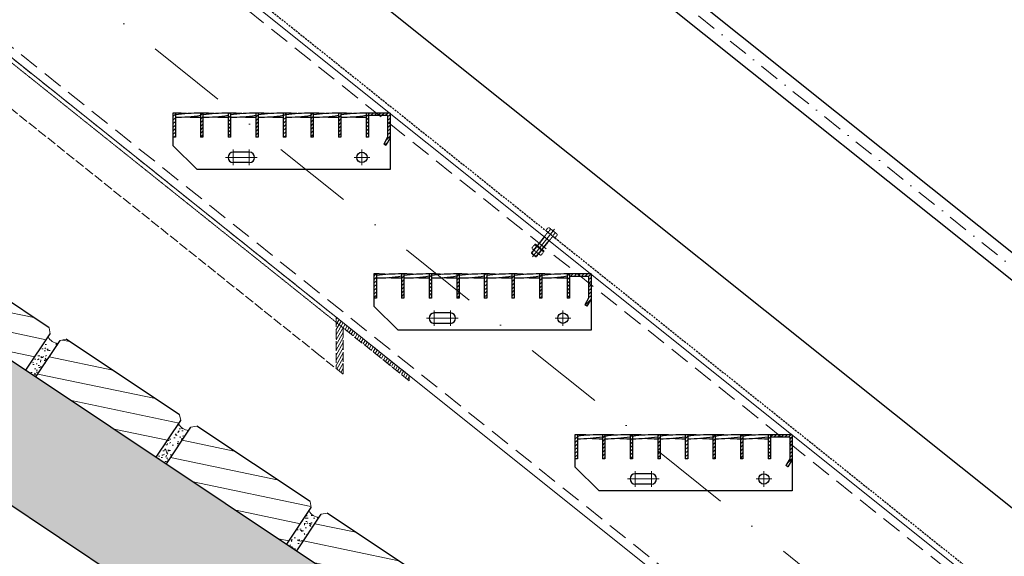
# Model space of a CAD drawing. Header units: millimetres. Extents: x -6179 to 18141, y -8419 to 8561.
# Tile 551 of 579: x 169 to 1393, y 3916 to 4584. Entities that reach past the tile are written whole.
import ezdxf

# ---------------------------------------------------------------- set-up
doc = ezdxf.new("R2010")
doc.units = ezdxf.units.MM
for name, pattern in [('ACAD_ISO02W100', [15, 12, -3]), ('DASHDOT', [1, 0.5, -0.25, 0, -0.25]), ('HIDDEN', [0.375, 0.25, -0.125]), ('STRICHPUNKT', [25.4, 12.7, -6.35, 0, -6.35])]:
    doc.linetypes.add(name, pattern=pattern)
for name, color, linetype, lineweight in [('Aussteifung', 7, 'ACAD_ISO02W100', 15), ('Bemaßung', 7, 'Continuous', 9), ('Dübel', 7, 'Continuous', 9), ('Geländer', 7, 'Continuous', 25), ('Mutter M12', 7, 'Continuous', 9), ('Pflaster-Gehweg', 7, 'Continuous', 15), ('Schraffur Stahl', 7, 'Continuous', 5), ('Schrauben M12', 7, 'Continuous', 9), ('Stufen&Podest', 7, 'Continuous', 9), ('Tragegurt', 7, 'Continuous', 20)]:
    doc.layers.add(name, color=color, linetype=linetype, lineweight=lineweight)
doc.layers.add('POL_Bema', color=7, linetype='Continuous')
doc.dimstyles.new('DIN', dxfattribs={"dimtxt": 2.5, "dimasz": 2.5, "dimexe": 1.25, "dimexo": 0.625, "dimtad": 1, "dimtih": 1, "dimdec": 4, "dimdsep": 46, "dimlunit": 6, "dimtxsty": 'Standard', "dimcen": 2.5, "dimadec": 0, "dimazin": 0, "dimtfac": 1, "dimtdec": 4, "dimtmove": 0, "dimatfit": 3, "dimfxl": 0, "dimtvp": 1, "dimtolj": 1, "dimtzin": 0, "dimarcsym": 0})

# ---------------------------------------------------------------- blocks, each defined once
blk = doc.blocks.new('_Oblique')
at = {"layer": 'POL_Bema', "color": 0, "lineweight": -2}
blk.add_line((-0.5, -0.5), (0.5, 0.5), dxfattribs=at)
blk = doc.blocks.new('*D47')
at = {"layer": 'Bemaßung', "color": 0, "lineweight": -2}
for p, q in [((1359.4, 4967.2), (1359.4, 5978.7)), ((2929.4, 4967.2), (2929.4, 5978.7)), ((2929.4, 5928.7), (1359.4, 5928.7))]:
    blk.add_line(p, q, dxfattribs=at)
at = {"layer": 'DEFPOINTS', "color": 0}
for p in [(1359.4, 5928.7), (1359.4, 3667.2), (2929.4, 3667.2)]:
    blk.add_point(p, dxfattribs=at)
at = {"layer": 'Bemaßung', "color": 0, "lineweight": -2, "xscale": 50, "yscale": 50, "zscale": 50, "rotation": 180}
blk.add_blockref('_Oblique', (1359.4, 5928.7), dxfattribs=at)
at = {"layer": 'Bemaßung', "color": 0, "lineweight": -2, "xscale": 50, "yscale": 50, "zscale": 50}
blk.add_blockref('_Oblique', (2929.4, 5928.7), dxfattribs=at)
at = {"layer": 'Bemaßung', "color": 0, "insert": (2144.4, 6028.7), "char_height": 100, "attachment_point": 5}
blk.add_mtext('\\A1;157', dxfattribs=at)
blk = doc.blocks.new('*D50')
at = {"layer": 'Bemaßung', "color": 0, "lineweight": -2}
for p, q in [((-2120.6, 7967.2), (-2120.6, 8195)), ((1359.4, 5628.4), (1359.4, 8195)), ((-2120.6, 8145), (1359.4, 8145))]:
    blk.add_line(p, q, dxfattribs=at)
at = {"layer": 'DEFPOINTS', "color": 0}
for p in [(1359.4, 8145), (-2120.6, 6667.2), (1359.4, 4328.4)]:
    blk.add_point(p, dxfattribs=at)
at = {"layer": 'Bemaßung', "color": 0, "lineweight": -2, "xscale": 50, "yscale": 50, "zscale": 50, "rotation": 180}
blk.add_blockref('_Oblique', (-2120.6, 8145), dxfattribs=at)
at = {"layer": 'Bemaßung', "color": 0, "lineweight": -2, "xscale": 50, "yscale": 50, "zscale": 50}
blk.add_blockref('_Oblique', (1359.4, 8145), dxfattribs=at)
at = {"layer": 'Bemaßung', "color": 0, "char_height": 100, "attachment_point": 5}
for s, insert in [('\\A1;X  (MAX. 18 STEPS) ', (-380.6, 8245)), ('\\A1;(MAX. 18 TRITTSTUFEN)', (-380.6, 8045))]:
    blk.add_mtext(s, dxfattribs=dict(at, insert=insert))

msp = doc.modelspace()

# ---------------------------------------------------------------- hatches: boundary and pattern name
at = {"layer": 'Pflaster-Gehweg', "lineweight": 9}
h = msp.add_hatch(dxfattribs=at)
h.set_pattern_fill('AR-CONC', color=256, style=0)
h.set_pattern_definition([(130, (-93553.76, 164.34), (-182.18467, -15.93909), [19.05, -209.55]), (185, (-93553.76, 164.34), (35.24283, 191.05664), [15.24, -167.64]), (79.549, (-93568.94, 163), (-146.9425, 175.1167), [16.19, -178.09]), (133.8158, (-93553.76, 215.14), (-271.07904, -42.04233), [28.575, -314.325]), (83.3644, (-93576.35, 211.63), (-237.4042, 247.42556), [24.285, -267.135]), (188.816, (-93553.76, 215.14), (-237.4046, 247.4251), [22.86, -251.46]), (159, (-93579.16, 202.44), (-151.61488, -102.26552), [19.05, -209.55]), (214, (-93579.16, 202.44), (-61.80203, 184.18797), [15.24, -167.64]), (108.5486, (-93591.8, 193.91), (-213.4165, 81.92286), [16.19, -178.09]), (142.5, (-93553.76, 164.336), (-3.088603, 84.55504), [0, -165.608, 0, -170.18, 0, -168.275]), (172.5, (-93553.76, 164.34), (-66.81966, 100.180575), [0, -97.028, 0, -161.798, 0, -64.135]), (212.5, (-93497.12, 164.336), (-135.590595, -5.728744), [0, -63.5, 0, -198.12, 0, -262.89]), (222.5, (-93471.72, 164.34), (-148.12918, 25.42649), [0, -82.55, 0, -131.572, 0, -186.69])])
h.paths.add_polyline_path([(2004.38052, 2928.78596), (2004.38052, 2748.5084), (-3048.66738, 6117.207), (-4546.19553, 6117.207), (-4546.19553, 6267.207), (-3003.25104, 6267.207)], flags=0)
h = msp.add_hatch(dxfattribs=at)
h.set_pattern_fill('LINE', color=256, scale=7.5, angle=168.16871353, style=0)
h.set_pattern_definition([(168.16871353, (-13885459.074, -6019633.58), (-4.882289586, -23.306617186), [])])
h.paths.add_polyline_path([(26.70873, 4247.23382), (57.049, 4292.74423), (64.40335, 4294.2151), (205.34718, 4200.25255), (206.81805, 4192.89819), (176.47778, 4147.38779)], flags=0)
h = msp.add_hatch(dxfattribs=at)
h.set_pattern_fill('AR-CONC', color=256, scale=0.1, angle=33.16871353, style=0)
h.set_pattern_definition([(83.16871353, (-13885459.074, -6019633.581), (16.122045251, 8.633234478), [1.905, -20.955]), (28.16871353, (-13885459.074, -6019633.581), (-13.402875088, 14.064491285), [1.524, -16.764]), (133.61971353, (-13885457.73, -6019632.862), (2.719272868, 22.697689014), [1.619, -17.809]), (79.35291353, (-13885461.853, -6019629.33), (24.991190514, 11.311694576), [2.8575, -31.4325]), (129.80431353, (-13885459.77, -6019628.386), (6.335428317, 33.69961588), [2.4285, -26.7135]), (24.35271353, (-13885461.853, -6019629.33), (6.335483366, 33.69959953), [2.286, -25.146]), (54.16871353, (-13885459.032, -6019629.002), (18.286133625, -0.265325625), [1.905, -20.955]), (359.16871353, (-13885459.032, -6019629.002), (-4.903818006, 18.79892403), [1.524, -16.764]), (104.62011353, (-13885457.508, -6019629.024), (13.382258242, 18.533609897), [1.619, -17.809]), (70.668713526, (-13885459.074, -6019633.581), (-4.367523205, 7.2467704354), [0, -16.5608, 0, -17.018, 0, -16.8275]), (40.668713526, (-13885459.074, -6019633.581), (0.112286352, 12.0414924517), [0, -9.7028, 0, -16.1798, 0, -6.4135]), (0.668713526, (-13885463.815, -6019636.68), (11.6632127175, 6.9387137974), [0, -6.35, 0, -19.812, 0, -26.289]), (350.66871353, (-13885465.941, -6019638.07), (11.008249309, 10.232597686), [0, -8.255, 0, -13.1572, 0, -18.669])])
h.paths.add_polyline_path([(176.47778, 4147.38779), (204.14821, 4188.89342, 0.1313025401), (209.31738, 4183.12636, 0.1320187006), (216.71639, 4180.70406), (188.95854, 4139.06729)], flags=0)
h = msp.add_hatch(dxfattribs=at)
h.set_pattern_fill('LINE', color=256, scale=7.5, angle=168.16871353, style=0)
h.set_pattern_definition([(168.16871353, (-13885621.324, -6019741.748), (-4.882289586, -23.306617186), [])])
h.paths.add_polyline_path([(188.95854, 4139.06728), (219.29881, 4184.57769), (226.65316, 4186.04856), (367.59699, 4092.08601), (369.06786, 4084.73165), (338.72759, 4039.22125)], flags=0)
h = msp.add_hatch(dxfattribs=at)
h.set_pattern_fill('AR-CONC', color=256, scale=0.1, angle=33.16871353, style=0)
h.set_pattern_definition([(83.16871353, (-13885621.324, -6019741.748), (16.122045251, 8.633234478), [1.905, -20.955]), (28.16871353, (-13885621.324, -6019741.748), (-13.402875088, 14.064491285), [1.524, -16.764]), (133.61971353, (-13885619.98, -6019741.028), (2.719272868, 22.697689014), [1.619, -17.809]), (79.35291353, (-13885624.103, -6019737.495), (24.991190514, 11.311694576), [2.8575, -31.4325]), (129.80431353, (-13885622.02, -6019736.553), (6.335428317, 33.69961588), [2.4285, -26.7135]), (24.35271353, (-13885624.103, -6019737.495), (6.335483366, 33.69959953), [2.286, -25.146]), (54.16871353, (-13885621.282, -6019737.169), (18.286133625, -0.265325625), [1.905, -20.955]), (359.16871353, (-13885621.282, -6019737.169), (-4.903818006, 18.79892403), [1.524, -16.764]), (104.62011353, (-13885619.758, -6019737.191), (13.382258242, 18.533609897), [1.619, -17.809]), (70.668713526, (-13885621.3236, -6019741.748), (-4.367523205, 7.2467704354), [0, -16.5608, 0, -17.018, 0, -16.8275]), (40.668713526, (-13885621.324, -6019741.748), (0.112286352, 12.0414924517), [0, -9.7028, 0, -16.1798, 0, -6.4135]), (0.668713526, (-13885626.065, -6019744.8466), (11.6632127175, 6.9387137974), [0, -6.35, 0, -19.812, 0, -26.289]), (350.66871353, (-13885628.191, -6019746.236), (11.008249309, 10.232597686), [0, -8.255, 0, -13.1572, 0, -18.669])])
h.paths.add_polyline_path([(338.72759, 4039.22125), (366.39801, 4080.72688, 0.1313025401), (371.56718, 4074.95982, 0.1320187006), (378.9662, 4072.53752), (351.20835, 4030.90075)], flags=0)
h = msp.add_hatch(dxfattribs=at)
h.set_pattern_fill('LINE', color=256, scale=7.5, angle=168.16871353, style=0)
h.set_pattern_definition([(168.16871353, (-13885783.573, -6019849.914), (-4.882289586, -23.306617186), [])])
h.paths.add_polyline_path([(351.20834, 4030.90074), (381.54861, 4076.41115), (388.90297, 4077.88202), (529.8468, 3983.91947), (531.31767, 3976.56511), (500.9774, 3931.05471)], flags=0)
h = msp.add_hatch(dxfattribs=at)
h.set_pattern_fill('AR-CONC', color=256, scale=0.1, angle=33.16871353, style=0)
h.set_pattern_definition([(83.16871353, (-13885783.573, -6019849.914), (16.122045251, 8.633234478), [1.905, -20.955]), (28.16871353, (-13885783.573, -6019849.914), (-13.402875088, 14.064491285), [1.524, -16.764]), (133.61971353, (-13885782.23, -6019849.195), (2.719272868, 22.697689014), [1.619, -17.809]), (79.35291353, (-13885786.353, -6019845.662), (24.991190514, 11.311694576), [2.8575, -31.4325]), (129.80431353, (-13885784.27, -6019844.72), (6.335428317, 33.69961588), [2.4285, -26.7135]), (24.35271353, (-13885786.353, -6019845.662), (6.335483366, 33.69959953), [2.286, -25.146]), (54.16871353, (-13885783.532, -6019845.335), (18.286133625, -0.265325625), [1.905, -20.955]), (359.16871353, (-13885783.532, -6019845.335), (-4.903818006, 18.79892403), [1.524, -16.764]), (104.62011353, (-13885782.008, -6019845.357), (13.382258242, 18.533609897), [1.619, -17.809]), (70.668713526, (-13885783.5734, -6019849.914), (-4.367523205, 7.2467704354), [0, -16.5608, 0, -17.018, 0, -16.8275]), (40.668713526, (-13885783.573, -6019849.914), (0.112286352, 12.0414924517), [0, -9.7028, 0, -16.1798, 0, -6.4135]), (0.668713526, (-13885788.315, -6019853.013), (11.6632127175, 6.9387137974), [0, -6.35, 0, -19.812, 0, -26.289]), (350.66871353, (-13885790.441, -6019854.403), (11.008249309, 10.232597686), [0, -8.255, 0, -13.1572, 0, -18.669])])
h.paths.add_polyline_path([(500.9774, 3931.05471), (528.64782, 3972.56035, 0.1313025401), (533.81699, 3966.79328, 0.1320187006), (541.216, 3964.37099), (513.45815, 3922.73421)], flags=0)
h = msp.add_hatch(dxfattribs=at)
h.set_pattern_fill('LINE', color=256, scale=7.5, angle=168.16871353, style=0)
h.set_pattern_definition([(168.16871353, (-13885945.823, -6019958.08), (-4.882289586, -23.306617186), [])])
h.paths.add_polyline_path([(513.45815, 3922.73421), (543.79842, 3968.24461), (551.15278, 3969.71548), (692.0966, 3875.75293), (693.56747, 3868.39858), (663.22721, 3822.88817)], flags=0)
at = {"layer": 'Schraffur Stahl'}
h = msp.add_hatch(dxfattribs=at)
h.set_pattern_fill('ANSI31', color=256, angle=180, style=0)
h.set_pattern_definition([(225, (-14935089.4048, 2496763.7864), (2.2450640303, -2.2450640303), [])])
h.paths.add_polyline_path([(362.38052, 4467.207), (362.38052, 4437.207), (359.38052, 4437.207), (359.38052, 4467.207)], flags=0)
h = msp.add_hatch(dxfattribs=at)
h.set_pattern_fill('ANSI31', color=256, angle=180, style=0)
h.set_pattern_definition([(225, (-14935123.7048, 2496763.7864), (2.2450640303, -2.2450640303), [])])
h.paths.add_polyline_path([(396.68052, 4467.207), (396.68052, 4437.207), (393.68052, 4437.207), (393.68052, 4467.207)], flags=0)
h = msp.add_hatch(dxfattribs=at)
h.set_pattern_fill('ANSI31', color=256, angle=180, style=0)
h.set_pattern_definition([(225, (-14935158.0048, 2496763.7864), (2.2450640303, -2.2450640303), [])])
h.paths.add_polyline_path([(430.98052, 4467.207), (430.98052, 4437.207), (427.98052, 4437.207), (427.98052, 4467.207)], flags=0)
h = msp.add_hatch(dxfattribs=at)
h.set_pattern_fill('ANSI31', color=256, angle=180, style=0)
h.set_pattern_definition([(225, (-14935192.3048, 2496763.7864), (2.2450640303, -2.2450640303), [])])
h.paths.add_polyline_path([(465.28052, 4467.207), (465.28052, 4437.207), (462.28052, 4437.207), (462.28052, 4467.207)], flags=0)
h = msp.add_hatch(dxfattribs=at)
h.set_pattern_fill('ANSI31', color=256, angle=180, style=0)
h.set_pattern_definition([(225, (-14935226.6048, 2496763.7864), (2.2450640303, -2.2450640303), [])])
h.paths.add_polyline_path([(499.58052, 4467.207), (499.58052, 4437.207), (496.58052, 4437.207), (496.58052, 4467.207)], flags=0)
h = msp.add_hatch(dxfattribs=at)
h.set_pattern_fill('ANSI31', color=256, angle=180, style=0)
h.set_pattern_definition([(225, (-14935260.9048, 2496763.7864), (2.2450640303, -2.2450640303), [])])
h.paths.add_polyline_path([(533.88052, 4467.207), (533.88052, 4437.207), (530.88052, 4437.207), (530.88052, 4467.207)], flags=0)
h = msp.add_hatch(dxfattribs=at)
h.set_pattern_fill('ANSI31', color=256, angle=180, style=0)
h.set_pattern_definition([(225, (-14935295.2048, 2496763.7864), (2.2450640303, -2.2450640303), [])])
h.paths.add_polyline_path([(568.18052, 4467.207), (568.18052, 4437.207), (565.18052, 4437.207), (565.18052, 4467.207)], flags=0)
h = msp.add_hatch(dxfattribs=at)
h.set_pattern_fill('ANSI31', color=256, angle=180, style=0)
h.set_pattern_definition([(225, (-14935329.5048, 2496763.7864), (2.2450640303, -2.2450640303), [])])
h.paths.add_polyline_path([(602.48052, 4467.207), (602.48052, 4437.207), (599.48052, 4437.207), (599.48052, 4467.207)], flags=0)
h = msp.add_hatch(dxfattribs=at)
h.set_pattern_fill('ANSI31', color=256, angle=180, style=0)
h.set_pattern_definition([(225, (-14935356.4048, 2496763.7864), (2.2450640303, -2.2450640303), [])])
h.paths.add_polyline_path([(629.38052, 4467.207), (629.38052, 4436.40315), (624.07112, 4427.207), (621.47304, 4428.707), (626.38052, 4437.207), (626.38052, 4464.207), (602.48052, 4464.207), (602.48052, 4467.207)], flags=0)
h = msp.add_hatch(dxfattribs=at)
h.set_pattern_fill('ANSI31', color=256, angle=180, style=0)
h.set_pattern_definition([(225, (-14935339.4048, 2496563.7864), (2.2450640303, -2.2450640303), [])])
h.paths.add_polyline_path([(612.38052, 4267.207), (612.38052, 4237.207), (609.38052, 4237.207), (609.38052, 4267.207)], flags=0)
h = msp.add_hatch(dxfattribs=at)
h.set_pattern_fill('ANSI31', color=256, angle=180, style=0)
h.set_pattern_definition([(225, (-14935373.7048, 2496563.7864), (2.2450640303, -2.2450640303), [])])
h.paths.add_polyline_path([(646.68052, 4267.207), (646.68052, 4237.207), (643.68052, 4237.207), (643.68052, 4267.207)], flags=0)
h = msp.add_hatch(dxfattribs=at)
h.set_pattern_fill('ANSI31', color=256, angle=180, style=0)
h.set_pattern_definition([(225, (-14935408.0048, 2496563.7864), (2.2450640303, -2.2450640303), [])])
h.paths.add_polyline_path([(680.98052, 4267.207), (680.98052, 4237.207), (677.98052, 4237.207), (677.98052, 4267.207)], flags=0)
h = msp.add_hatch(dxfattribs=at)
h.set_pattern_fill('ANSI31', color=256, angle=180, style=0)
h.set_pattern_definition([(225, (-14935442.3048, 2496563.7864), (2.2450640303, -2.2450640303), [])])
h.paths.add_polyline_path([(715.28052, 4267.207), (715.28052, 4237.207), (712.28052, 4237.207), (712.28052, 4267.207)], flags=0)
h = msp.add_hatch(dxfattribs=at)
h.set_pattern_fill('ANSI31', color=256, angle=180, style=0)
h.set_pattern_definition([(225, (-14935476.6048, 2496563.7864), (2.2450640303, -2.2450640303), [])])
h.paths.add_polyline_path([(749.58052, 4267.207), (749.58052, 4237.207), (746.58052, 4237.207), (746.58052, 4267.207)], flags=0)
h = msp.add_hatch(dxfattribs=at)
h.set_pattern_fill('ANSI31', color=256, angle=180, style=0)
h.set_pattern_definition([(225, (-14935510.9048, 2496563.7864), (2.2450640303, -2.2450640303), [])])
h.paths.add_polyline_path([(783.88052, 4267.207), (783.88052, 4237.207), (780.88052, 4237.207), (780.88052, 4267.207)], flags=0)
h = msp.add_hatch(dxfattribs=at)
h.set_pattern_fill('ANSI31', color=256, angle=180, style=0)
h.set_pattern_definition([(225, (-14935545.2048, 2496563.7864), (2.2450640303, -2.2450640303), [])])
h.paths.add_polyline_path([(818.18052, 4267.207), (818.18052, 4237.207), (815.18052, 4237.207), (815.18052, 4267.207)], flags=0)
h = msp.add_hatch(dxfattribs=at)
h.set_pattern_fill('ANSI31', color=256, angle=180, style=0)
h.set_pattern_definition([(225, (-14935579.5048, 2496563.7864), (2.2450640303, -2.2450640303), [])])
h.paths.add_polyline_path([(852.48052, 4267.207), (852.48052, 4237.207), (849.48052, 4237.207), (849.48052, 4267.207)], flags=0)
h = msp.add_hatch(dxfattribs=at)
h.set_pattern_fill('ANSI31', color=256, angle=180, style=0)
h.set_pattern_definition([(225, (-14935606.4048, 2496563.7864), (2.2450640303, -2.2450640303), [])])
h.paths.add_polyline_path([(879.38052, 4267.207), (879.38052, 4236.40315), (874.07112, 4227.207), (871.47304, 4228.707), (876.38052, 4237.207), (876.38052, 4264.207), (852.48052, 4264.207), (852.48052, 4267.207)], flags=0)
h = msp.add_hatch(dxfattribs=at)
h.set_pattern_fill('ANSI31', color=256, angle=15, style=0)
h.set_pattern_definition([(60, (-14941031.5235, 2499065.3726), (-2.749630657, 1.5875), [])])
h.paths.add_polyline_path([(653.27597, 4134.33755), (571.22601, 4199.97752), (571.22601, 4142.3494), (562.25968, 4149.52246), (562.25968, 4213.5537), (653.27597, 4140.74068)], flags=0)
h = msp.add_hatch(dxfattribs=at)
h.set_pattern_fill('ANSI31', color=256, angle=180, style=0)
h.set_pattern_definition([(225, (-14935589.4048, 2496363.7864), (2.2450640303, -2.2450640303), [])])
h.paths.add_polyline_path([(862.38052, 4067.207), (862.38052, 4037.207), (859.38052, 4037.207), (859.38052, 4067.207)], flags=0)
h = msp.add_hatch(dxfattribs=at)
h.set_pattern_fill('ANSI31', color=256, angle=180, style=0)
h.set_pattern_definition([(225, (-14935623.7048, 2496363.7864), (2.2450640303, -2.2450640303), [])])
h.paths.add_polyline_path([(896.68052, 4067.207), (896.68052, 4037.207), (893.68052, 4037.207), (893.68052, 4067.207)], flags=0)
h = msp.add_hatch(dxfattribs=at)
h.set_pattern_fill('ANSI31', color=256, angle=180, style=0)
h.set_pattern_definition([(225, (-14935658.0048, 2496363.7864), (2.2450640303, -2.2450640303), [])])
h.paths.add_polyline_path([(930.98052, 4067.207), (930.98052, 4037.207), (927.98052, 4037.207), (927.98052, 4067.207)], flags=0)
h = msp.add_hatch(dxfattribs=at)
h.set_pattern_fill('ANSI31', color=256, angle=180, style=0)
h.set_pattern_definition([(225, (-14935692.3048, 2496363.7864), (2.2450640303, -2.2450640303), [])])
h.paths.add_polyline_path([(965.28052, 4067.207), (965.28052, 4037.207), (962.28052, 4037.207), (962.28052, 4067.207)], flags=0)
h = msp.add_hatch(dxfattribs=at)
h.set_pattern_fill('ANSI31', color=256, angle=180, style=0)
h.set_pattern_definition([(225, (-14935726.6048, 2496363.7864), (2.2450640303, -2.2450640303), [])])
h.paths.add_polyline_path([(999.58052, 4067.207), (999.58052, 4037.207), (996.58052, 4037.207), (996.58052, 4067.207)], flags=0)
h = msp.add_hatch(dxfattribs=at)
h.set_pattern_fill('ANSI31', color=256, angle=180, style=0)
h.set_pattern_definition([(225, (-14935760.9048, 2496363.7864), (2.2450640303, -2.2450640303), [])])
h.paths.add_polyline_path([(1033.88052, 4067.207), (1033.88052, 4037.207), (1030.88052, 4037.207), (1030.88052, 4067.207)], flags=0)
h = msp.add_hatch(dxfattribs=at)
h.set_pattern_fill('ANSI31', color=256, angle=180, style=0)
h.set_pattern_definition([(225, (-14935795.2048, 2496363.7864), (2.2450640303, -2.2450640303), [])])
h.paths.add_polyline_path([(1068.18052, 4067.207), (1068.18052, 4037.207), (1065.18052, 4037.207), (1065.18052, 4067.207)], flags=0)
h = msp.add_hatch(dxfattribs=at)
h.set_pattern_fill('ANSI31', color=256, angle=180, style=0)
h.set_pattern_definition([(225, (-14935829.5048, 2496363.7864), (2.2450640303, -2.2450640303), [])])
h.paths.add_polyline_path([(1102.48052, 4067.207), (1102.48052, 4037.207), (1099.48052, 4037.207), (1099.48052, 4067.207)], flags=0)
h = msp.add_hatch(dxfattribs=at)
h.set_pattern_fill('ANSI31', color=256, angle=180, style=0)
h.set_pattern_definition([(225, (-14935856.4048, 2496363.7864), (2.2450640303, -2.2450640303), [])])
h.paths.add_polyline_path([(1129.38052, 4067.207), (1129.38052, 4036.40315), (1124.07112, 4027.207), (1121.47304, 4028.707), (1126.38052, 4037.207), (1126.38052, 4064.207), (1102.48052, 4064.207), (1102.48052, 4067.207)], flags=0)

# ---------------------------------------------------------------- linework, layer by layer
at = {"layer": 'Aussteifung'}
for p, q in [((-329.80694, 4927.207), (563.61272, 4212.47127)), ((540.97458, 4166.55054), (-329.80694, 4863.17576)), ((562.25968, 4213.5537), (562.25968, 4149.52246)), ((653.27597, 4140.74068), (563.61272, 4212.47127)), ((571.22601, 4199.97752), (571.22601, 4142.3494)), ((653.27597, 4134.33755), (572.57905, 4198.89509)), ((571.22601, 4142.3494), (540.97458, 4166.55054)), ((653.27597, 4140.74068), (653.27597, 4134.33755))]:
    msp.add_line(p, q, dxfattribs=at)
at = {"layer": 'Aussteifung', "linetype": 'HIDDEN'}
msp.add_line((-320.69109, 4913.5112), (572.57905, 4198.89509), dxfattribs=at)
at = {"layer": 'Dübel', "linetype": 'DASHDOT', "lineweight": 9, "ltscale": 200}
msp.add_line((-2162.71321, 6547.207), (1587.28679, 3547.207), dxfattribs=at)
at = {"layer": 'Dübel', "linetype": 'DASHDOT', "lineweight": 9, "ltscale": 50}
msp.add_line((1462.95586, 4228.31998), (195.80194, 5242.04311), dxfattribs=at)
at = {"layer": 'Geländer'}
for p, q in [((1458.18052, 4249.36466), (200.58052, 5255.44466)), ((1458.18052, 4214.91585), (200.58052, 5220.99585)), ((245.88638, 4902.06479), (1419.68212, 3963.0282))]:
    msp.add_line(p, q, dxfattribs=at)
at = {"layer": 'Geländer', "linetype": 'HIDDEN', "ltscale": 10}
msp.add_line((231.07403, 4794.81656), (1426.43761, 3838.5257), dxfattribs=at)
at = {"layer": 'Mutter M12', "linetype": 'HIDDEN'}
for p, q in [((808.08402, 4302.5479), (806.41851, 4300.46601)), ((806.6788, 4298.12341), (806.93119, 4297.92149)), ((806.6788, 4298.12341), (815.49706, 4291.0688)), ((810.93931, 4300.26367), (809.2738, 4298.18178)), ((810.42663, 4302.80819), (810.67902, 4302.60628)), ((810.42663, 4302.80819), (819.24488, 4295.75359)), ((816.64988, 4295.69521), (814.98437, 4293.61332)), ((815.49706, 4291.0688), (815.24466, 4291.27072)), ((817.83966, 4291.32909), (819.50517, 4293.41098)), ((819.24488, 4295.75359), (818.99249, 4295.9555))]:
    msp.add_line(p, q, dxfattribs=at)
for centre, start, end in [((807.71996, 4299.42485), 141.34019171, 231.34019171), ((807.97235, 4299.22294), 231.34019171, 321.34019171), ((809.38547, 4301.50674), 51.34019171, 141.34019171), ((810.57525, 4297.14063), 141.34019171, 231.34019171), ((809.63786, 4301.30483), 321.34019171, 51.34019171), ((812.24076, 4299.22251), 51.34019171, 141.34019171), ((815.34843, 4296.73637), 321.34019171, 51.34019171), ((813.68293, 4294.65448), 231.34019171, 321.34019171), ((816.28582, 4292.57217), 141.34019171, 231.34019171), ((816.53821, 4292.37025), 231.34019171, 321.34019171), ((817.95133, 4294.65405), 51.34019171, 141.34019171), ((818.20372, 4294.45214), 321.34019171, 51.34019171)]:
    msp.add_arc(centre, 1.66667, start, end, dxfattribs=at)
at = {"layer": 'Pflaster-Gehweg', "lineweight": 25}
for p, q in [((-3003.25104, 6267.207), (2004.38052, 2928.78596)), ((-3048.66738, 6117.207), (2004.38052, 2748.5084)), ((205.34718, 4200.25255), (64.40335, 4294.2151)), ((176.47778, 4147.38779), (206.81805, 4192.89819)), ((188.95854, 4139.06728), (219.29881, 4184.57769)), ((367.59699, 4092.08601), (226.65316, 4186.04856)), ((338.72759, 4039.22125), (369.06786, 4084.73165)), ((529.8468, 3983.91947), (388.90297, 4077.88202)), ((351.20834, 4030.90074), (381.54861, 4076.41115)), ((500.9774, 3931.05471), (531.31767, 3976.56511)), ((513.45815, 3922.73421), (543.79842, 3968.24461)), ((692.0966, 3875.75293), (551.15278, 3969.71548))]:
    msp.add_line(p, q, dxfattribs=at)
at = {"layer": 'Pflaster-Gehweg'}
for p, q in [((205.34718, 4200.25255), (206.81805, 4192.89819)), ((226.65316, 4186.04856), (219.29881, 4184.57769)), ((367.59699, 4092.08601), (369.06786, 4084.73165)), ((388.90297, 4077.88202), (381.54861, 4076.41115)), ((529.8468, 3983.91947), (531.31767, 3976.56511)), ((551.15278, 3969.71548), (543.79842, 3968.24461))]:
    msp.add_line(p, q, dxfattribs=at)
for centre in [(217.52397, 4195.68231), (379.77378, 4087.51577), (542.02358, 3979.34923)]:
    msp.add_arc(centre, 15, 206.91012792, 266.91378023, dxfattribs=at)
at = {"layer": 'Schrauben M12', "linetype": 'STRICHPUNKT', "lineweight": 9, "ltscale": 10}
msp.add_line((806.34394, 4288.66611), (833.89924, 4323.11024), dxfattribs=at)
at = {"layer": 'Schrauben M12', "linetype": 'HIDDEN'}
for p, q in [((825.331, 4324.10662), (823.04045, 4321.24343)), ((827.6736, 4324.36691), (827.92599, 4324.16499)), ((836.49185, 4317.3123), (827.6736, 4324.36691)), ((825.12779, 4318.54906), (805.25218, 4293.70455)), ((831.37474, 4313.5515), (811.49913, 4288.70699)), ((827.50163, 4308.71011), (821.25468, 4313.70767)), ((825.00285, 4319.67351), (823.04045, 4321.24343)), ((825.00285, 4319.67351), (834.4616, 4312.10651)), ((828.18628, 4321.82239), (825.89573, 4318.9592)), ((830.52889, 4322.08268), (833.63657, 4319.59653)), ((833.89686, 4317.25393), (831.60631, 4314.39074)), ((836.75214, 4314.9697), (834.4616, 4312.10651)), ((836.49185, 4317.3123), (836.23946, 4317.51422)), ((805.3563, 4292.7675), (805.25218, 4293.70455)), ((810.56209, 4288.60287), (805.3563, 4292.7675)), ((811.49913, 4288.70699), (810.56209, 4288.60287))]:
    msp.add_line(p, q, dxfattribs=at)
at = {"layer": 'Schrauben M12', "linetype": 'HIDDEN', "lineweight": 9}
for p, q in [((821.77526, 4313.29121), (805.3563, 4292.7675)), ((821.77526, 4313.29121), (821.67114, 4314.22825)), ((809.43063, 4304.09752), (809.8471, 4304.6181)), ((820.7214, 4295.06491), (809.43063, 4304.09752)), ((809.43063, 4304.09752), (809.55041, 4303.50916)), ((820.1211, 4295.05261), (809.55041, 4303.50916)), ((821.13786, 4295.58549), (809.8471, 4304.6181)), ((826.98105, 4309.12657), (810.56209, 4288.60287)), ((826.98105, 4309.12657), (827.91809, 4309.23069)), ((811.49913, 4288.70699), (805.25218, 4293.70455)), ((820.7214, 4295.06491), (820.1211, 4295.05261)), ((820.7214, 4295.06491), (821.13786, 4295.58549))]:
    msp.add_line(p, q, dxfattribs=at)
at = {"layer": 'Schrauben M12', "linetype": 'HIDDEN'}
for centre, radius, start, end in [((826.63244, 4323.06546), 1.66667, 51.34019171, 141.34019171), ((826.88483, 4322.86354), 1.66667, 321.34019171, 51.34019171), ((829.48773, 4320.78123), 1.66667, 51.34019171, 141.34019171), ((824.50309, 4319.04881), 0.8, 321.34019171, 51.34019171), ((831.99944, 4313.05174), 0.8, 51.34019171, 141.34019171), ((832.59541, 4318.29509), 1.66667, 321.34019171, 51.34019171), ((835.1983, 4316.21277), 1.66667, 51.34019171, 141.34019171), ((835.4507, 4316.01086), 1.66667, 321.34019171, 51.34019171)]:
    msp.add_arc(centre, radius, start, end, dxfattribs=at)
at = {"layer": 'Stufen&Podest', "lineweight": 30}
for p, q in [((359.38052, 4467.207), (359.38052, 4427.207)), ((362.38052, 4467.207), (359.38052, 4467.207)), ((362.38052, 4467.207), (362.38052, 4437.207)), ((393.68052, 4467.207), (393.68052, 4437.207)), ((396.68052, 4467.207), (393.68052, 4467.207)), ((396.68052, 4467.207), (396.68052, 4437.207)), ((427.98052, 4467.207), (427.98052, 4437.207)), ((430.98052, 4467.207), (427.98052, 4467.207)), ((430.98052, 4467.207), (430.98052, 4437.207)), ((462.28052, 4467.207), (462.28052, 4437.207)), ((465.28052, 4467.207), (462.28052, 4467.207)), ((465.28052, 4467.207), (465.28052, 4437.207)), ((496.58052, 4467.207), (496.58052, 4437.207)), ((499.58052, 4467.207), (496.58052, 4467.207)), ((499.58052, 4467.207), (499.58052, 4437.207)), ((530.88052, 4467.207), (530.88052, 4437.207)), ((533.88052, 4467.207), (530.88052, 4467.207)), ((533.88052, 4467.207), (533.88052, 4437.207)), ((565.18052, 4467.207), (565.18052, 4437.207)), ((568.18052, 4467.207), (565.18052, 4467.207)), ((568.18052, 4467.207), (568.18052, 4437.207)), ((599.48052, 4467.207), (599.48052, 4437.207)), ((602.48052, 4467.207), (599.48052, 4467.207)), ((602.48052, 4467.207), (602.48052, 4437.207)), ((629.38052, 4467.207), (602.48052, 4467.207)), ((626.38052, 4464.207), (602.48052, 4464.207)), ((626.38052, 4464.207), (626.38052, 4437.207)), ((629.38052, 4467.207), (629.38052, 4397.207)), ((362.38052, 4437.207), (359.38052, 4437.207)), ((396.68052, 4437.207), (393.68052, 4437.207)), ((430.98052, 4437.207), (427.98052, 4437.207)), ((465.28052, 4437.207), (462.28052, 4437.207)), ((499.58052, 4437.207), (496.58052, 4437.207)), ((533.88052, 4437.207), (530.88052, 4437.207)), ((568.18052, 4437.207), (565.18052, 4437.207)), ((602.48052, 4437.207), (599.48052, 4437.207)), ((626.38052, 4437.207), (621.47304, 4428.707)), ((629.38052, 4436.40315), (624.07112, 4427.207)), ((389.38052, 4397.207), (359.38052, 4427.207)), ((624.07112, 4427.207), (621.47304, 4428.707)), ((454.38052, 4418.707), (434.38052, 4418.707)), ((629.38052, 4397.207), (389.38052, 4397.207)), ((454.38052, 4405.707), (434.38052, 4405.707)), ((609.38052, 4267.207), (609.38052, 4227.207)), ((612.38052, 4267.207), (609.38052, 4267.207)), ((612.38052, 4267.207), (612.38052, 4237.207)), ((643.68052, 4267.207), (643.68052, 4237.207)), ((646.68052, 4267.207), (643.68052, 4267.207)), ((646.68052, 4267.207), (646.68052, 4237.207)), ((677.98052, 4267.207), (677.98052, 4237.207)), ((680.98052, 4267.207), (677.98052, 4267.207)), ((680.98052, 4267.207), (680.98052, 4237.207)), ((712.28052, 4267.207), (712.28052, 4237.207)), ((715.28052, 4267.207), (712.28052, 4267.207)), ((715.28052, 4267.207), (715.28052, 4237.207)), ((746.58052, 4267.207), (746.58052, 4237.207)), ((749.58052, 4267.207), (746.58052, 4267.207)), ((749.58052, 4267.207), (749.58052, 4237.207)), ((780.88052, 4267.207), (780.88052, 4237.207)), ((783.88052, 4267.207), (780.88052, 4267.207)), ((783.88052, 4267.207), (783.88052, 4237.207)), ((815.18052, 4267.207), (815.18052, 4237.207)), ((818.18052, 4267.207), (815.18052, 4267.207)), ((818.18052, 4267.207), (818.18052, 4237.207)), ((849.48052, 4267.207), (849.48052, 4237.207)), ((852.48052, 4267.207), (849.48052, 4267.207)), ((852.48052, 4267.207), (852.48052, 4237.207)), ((879.38052, 4267.207), (852.48052, 4267.207)), ((876.38052, 4264.207), (852.48052, 4264.207)), ((876.38052, 4264.207), (876.38052, 4237.207)), ((879.38052, 4267.207), (879.38052, 4197.207)), ((612.38052, 4237.207), (609.38052, 4237.207)), ((646.68052, 4237.207), (643.68052, 4237.207)), ((680.98052, 4237.207), (677.98052, 4237.207)), ((715.28052, 4237.207), (712.28052, 4237.207)), ((749.58052, 4237.207), (746.58052, 4237.207)), ((783.88052, 4237.207), (780.88052, 4237.207)), ((818.18052, 4237.207), (815.18052, 4237.207)), ((852.48052, 4237.207), (849.48052, 4237.207)), ((876.38052, 4237.207), (871.47304, 4228.707)), ((639.38052, 4197.207), (609.38052, 4227.207)), ((874.07112, 4227.207), (871.47304, 4228.707)), ((879.38052, 4236.40315), (874.07112, 4227.207)), ((704.38052, 4218.707), (684.38052, 4218.707)), ((704.38052, 4205.707), (684.38052, 4205.707)), ((879.38052, 4197.207), (639.38052, 4197.207)), ((859.38052, 4067.207), (859.38052, 4027.207)), ((862.38052, 4067.207), (859.38052, 4067.207)), ((862.38052, 4067.207), (862.38052, 4037.207)), ((893.68052, 4067.207), (893.68052, 4037.207)), ((896.68052, 4067.207), (893.68052, 4067.207)), ((896.68052, 4067.207), (896.68052, 4037.207)), ((927.98052, 4067.207), (927.98052, 4037.207)), ((930.98052, 4067.207), (927.98052, 4067.207)), ((930.98052, 4067.207), (930.98052, 4037.207)), ((962.28052, 4067.207), (962.28052, 4037.207)), ((965.28052, 4067.207), (962.28052, 4067.207)), ((965.28052, 4067.207), (965.28052, 4037.207)), ((996.58052, 4067.207), (996.58052, 4037.207)), ((999.58052, 4067.207), (996.58052, 4067.207)), ((999.58052, 4067.207), (999.58052, 4037.207)), ((1030.88052, 4067.207), (1030.88052, 4037.207)), ((1033.88052, 4067.207), (1030.88052, 4067.207)), ((1033.88052, 4067.207), (1033.88052, 4037.207)), ((1065.18052, 4067.207), (1065.18052, 4037.207)), ((1068.18052, 4067.207), (1065.18052, 4067.207)), ((1068.18052, 4067.207), (1068.18052, 4037.207)), ((1099.48052, 4067.207), (1099.48052, 4037.207)), ((1102.48052, 4067.207), (1099.48052, 4067.207)), ((1102.48052, 4067.207), (1102.48052, 4037.207)), ((1129.38052, 4067.207), (1102.48052, 4067.207)), ((1129.38052, 4067.207), (1129.38052, 3997.207)), ((1126.38052, 4064.207), (1102.48052, 4064.207)), ((1126.38052, 4064.207), (1126.38052, 4037.207)), ((862.38052, 4037.207), (859.38052, 4037.207)), ((896.68052, 4037.207), (893.68052, 4037.207)), ((930.98052, 4037.207), (927.98052, 4037.207)), ((965.28052, 4037.207), (962.28052, 4037.207)), ((999.58052, 4037.207), (996.58052, 4037.207)), ((1033.88052, 4037.207), (1030.88052, 4037.207)), ((1068.18052, 4037.207), (1065.18052, 4037.207)), ((1102.48052, 4037.207), (1099.48052, 4037.207)), ((1126.38052, 4037.207), (1121.47304, 4028.707)), ((1124.07112, 4027.207), (1121.47304, 4028.707)), ((1129.38052, 4036.40315), (1124.07112, 4027.207)), ((889.38052, 3997.207), (859.38052, 4027.207)), ((954.38052, 4018.707), (934.38052, 4018.707)), ((954.38052, 4005.707), (934.38052, 4005.707)), ((1129.38052, 3997.207), (889.38052, 3997.207))]:
    msp.add_line(p, q, dxfattribs=at)
at = {"layer": 'Stufen&Podest'}
for p, q in [((629.38052, 4467.207), (629.38052, 4412.207)), ((629.38052, 4467.207), (629.38052, 4412.207)), ((879.38052, 4267.207), (879.38052, 4212.207)), ((879.38052, 4267.207), (879.38052, 4212.207)), ((1129.38052, 4067.207), (1129.38052, 4012.207)), ((1129.38052, 4067.207), (1129.38052, 4012.207))]:
    msp.add_line(p, q, dxfattribs=at)
at = {"layer": 'Stufen&Podest', "linetype": 'STRICHPUNKT', "lineweight": 9, "ltscale": 10}
for p, q in [((434.38052, 4402.49091), (434.38052, 4421.92309)), ((454.38052, 4402.49091), (454.38052, 4421.92309)), ((594.38052, 4402.49091), (594.38052, 4421.92309)), ((424.66443, 4412.207), (444.09661, 4412.207)), ((444.66443, 4412.207), (464.09661, 4412.207)), ((584.66443, 4412.207), (604.09661, 4412.207)), ((674.66443, 4212.207), (694.09661, 4212.207)), ((684.38052, 4202.49091), (684.38052, 4221.92309)), ((694.66443, 4212.207), (714.09661, 4212.207)), ((704.38052, 4202.49091), (704.38052, 4221.92309)), ((834.66443, 4212.207), (854.09661, 4212.207)), ((844.38052, 4202.49091), (844.38052, 4221.92309)), ((934.38052, 4002.49091), (934.38052, 4021.92309)), ((954.38052, 4002.49091), (954.38052, 4021.92309)), ((1094.38052, 4002.49091), (1094.38052, 4021.92309)), ((924.66443, 4012.207), (944.09661, 4012.207)), ((944.66443, 4012.207), (964.09661, 4012.207)), ((1084.66443, 4012.207), (1104.09661, 4012.207))]:
    msp.add_line(p, q, dxfattribs=at)
at = {"layer": 'Stufen&Podest', "lineweight": 30}
for centre in [(594.38052, 4412.207), (844.38052, 4212.207), (1094.38052, 4012.207)]:
    msp.add_circle(centre, 6.5, dxfattribs=at)
for centre, radius, start, end in [((391.37952, 4262.22874), 204.99118, 89.35684827, 98.1326063), ((361.68152, 4262.21701), 204.99118, 85.86862889, 89.80462661), ((361.68152, 4667.17354), 204.99118, 270.19537315, 278.98056321), ((391.37952, 4667.18526), 204.99118, 265.86862905, 270.64315173), ((425.67952, 4262.22874), 204.99118, 89.35684827, 98.13260629), ((395.98152, 4262.21701), 204.99118, 85.8686289, 89.80462661), ((395.98152, 4667.17354), 204.99118, 270.19537315, 278.98056321), ((425.67952, 4667.18526), 204.99118, 265.86862909, 270.64315173), ((459.97952, 4262.22874), 204.99118, 89.35684827, 98.13260629), ((430.28152, 4262.21701), 204.99118, 85.86862891, 89.80462661), ((430.28152, 4667.17354), 204.99118, 270.19537315, 278.98056321), ((459.97952, 4667.18526), 204.99118, 265.86862909, 270.64315173), ((494.27952, 4262.22874), 204.99118, 89.35684827, 98.1326063), ((464.58152, 4262.21701), 204.99118, 85.86862885, 89.80462654), ((464.58152, 4667.17354), 204.99118, 270.19537315, 278.98056321), ((494.27952, 4667.18526), 204.99118, 265.86862907, 270.64315173), ((528.57952, 4262.22874), 204.99118, 89.35684827, 98.13260629), ((498.88152, 4262.21701), 204.99118, 85.86862888, 89.80462659), ((498.88152, 4667.17354), 204.99118, 270.19537316, 278.98056321), ((528.57952, 4667.18526), 204.99118, 265.86862913, 270.64315173), ((562.87952, 4262.22874), 204.99118, 89.35684827, 98.13260629), ((533.18152, 4262.21701), 204.99118, 85.868629, 89.80462683), ((533.18152, 4667.17354), 204.99118, 270.19537316, 278.98056321), ((562.87952, 4667.18526), 204.99118, 265.8686291, 270.64315173), ((597.17952, 4262.22874), 204.99118, 89.35684827, 98.13260629), ((567.48152, 4262.21701), 204.99118, 85.86862901, 89.80462684), ((567.48152, 4667.17354), 204.99118, 270.19537309, 278.98056321), ((597.17952, 4667.18526), 204.99118, 265.86862902, 270.64315173), ((434.38052, 4412.207), 6.5, 90, 270), ((454.38052, 4412.207), 6.5, 270, 90), ((641.37952, 4062.22874), 204.99118, 89.35684827, 98.1326063), ((611.68152, 4062.21701), 204.99118, 85.86862889, 89.80462661), ((611.68152, 4467.17354), 204.99118, 270.19537315, 278.98056321), ((641.37952, 4467.18526), 204.99118, 265.86862905, 270.64315173), ((675.67952, 4062.22874), 204.99118, 89.35684827, 98.13260629), ((645.98152, 4062.21701), 204.99118, 85.8686289, 89.80462661), ((645.98152, 4467.17354), 204.99118, 270.19537315, 278.98056321), ((675.67952, 4467.18526), 204.99118, 265.86862909, 270.64315173), ((709.97952, 4062.22874), 204.99118, 89.35684827, 98.13260629), ((680.28152, 4062.21701), 204.99118, 85.86862891, 89.80462661), ((680.28152, 4467.17354), 204.99118, 270.19537315, 278.98056321), ((709.97952, 4467.18526), 204.99118, 265.86862909, 270.64315173), ((744.27952, 4062.22874), 204.99118, 89.35684827, 98.1326063), ((714.58152, 4062.21701), 204.99118, 85.86862885, 89.80462654), ((714.58152, 4467.17354), 204.99118, 270.19537315, 278.98056321), ((744.27952, 4467.18526), 204.99118, 265.86862907, 270.64315173), ((778.57952, 4062.22874), 204.99118, 89.35684827, 98.13260629), ((748.88152, 4062.21701), 204.99118, 85.86862888, 89.80462659), ((748.88152, 4467.17354), 204.99118, 270.19537316, 278.98056321), ((778.57952, 4467.18526), 204.99118, 265.86862913, 270.64315173), ((812.87952, 4062.22874), 204.99118, 89.35684827, 98.13260629), ((783.18152, 4062.21701), 204.99118, 85.868629, 89.80462683), ((783.18152, 4467.17354), 204.99118, 270.19537316, 278.98056321), ((812.87952, 4467.18526), 204.99118, 265.8686291, 270.64315173), ((847.17952, 4062.22874), 204.99118, 89.35684827, 98.13260629), ((817.48152, 4062.21701), 204.99118, 85.86862901, 89.80462684), ((817.48152, 4467.17354), 204.99118, 270.19537309, 278.98056321), ((847.17952, 4467.18526), 204.99118, 265.86862902, 270.64315173), ((684.38052, 4212.207), 6.5, 90, 270), ((704.38052, 4212.207), 6.5, 270, 90), ((891.37952, 3862.22874), 204.99118, 89.35684827, 98.1326063), ((861.68152, 3862.21701), 204.99118, 85.86862889, 89.80462661), ((925.67952, 3862.22874), 204.99118, 89.35684827, 98.13260629), ((895.98152, 3862.21701), 204.99118, 85.8686289, 89.80462661), ((959.97952, 3862.22874), 204.99118, 89.35684827, 98.13260629), ((930.28152, 3862.21701), 204.99118, 85.86862891, 89.80462661), ((994.27952, 3862.22874), 204.99118, 89.35684827, 98.1326063), ((964.58152, 3862.21701), 204.99118, 85.86862885, 89.80462654), ((1028.57952, 3862.22874), 204.99118, 89.35684827, 98.13260629), ((998.88152, 3862.21701), 204.99118, 85.86862888, 89.80462659), ((1062.87952, 3862.22874), 204.99118, 89.35684827, 98.13260629), ((1033.18152, 3862.21701), 204.99118, 85.868629, 89.80462683), ((1097.17952, 3862.22874), 204.99118, 89.35684827, 98.13260629), ((1067.48152, 3862.21701), 204.99118, 85.86862901, 89.80462684), ((861.68152, 4267.17354), 204.99118, 270.19537315, 278.98056321), ((891.37952, 4267.18526), 204.99118, 265.86862905, 270.64315173), ((895.98152, 4267.17354), 204.99118, 270.19537315, 278.98056321), ((925.67952, 4267.18526), 204.99118, 265.86862909, 270.64315173), ((930.28152, 4267.17354), 204.99118, 270.19537315, 278.98056321), ((959.97952, 4267.18526), 204.99118, 265.86862909, 270.64315173), ((964.58152, 4267.17354), 204.99118, 270.19537315, 278.98056321), ((994.27952, 4267.18526), 204.99118, 265.86862907, 270.64315173), ((998.88152, 4267.17354), 204.99118, 270.19537316, 278.98056321), ((1028.57952, 4267.18526), 204.99118, 265.86862913, 270.64315173), ((1033.18152, 4267.17354), 204.99118, 270.19537316, 278.98056321), ((1062.87952, 4267.18526), 204.99118, 265.8686291, 270.64315173), ((1067.48152, 4267.17354), 204.99118, 270.19537309, 278.98056321), ((1097.17952, 4267.18526), 204.99118, 265.86862902, 270.64315173), ((934.38052, 4012.207), 6.5, 90, 270), ((954.38052, 4012.207), 6.5, 270, 90)]:
    msp.add_arc(centre, radius, start, end, dxfattribs=at)
at = {"layer": 'Tragegurt'}
for p, q in [((-2120.61948, 6667.207), (1629.38052, 3667.207)), ((-2204.80694, 6427.207), (1545.19306, 3427.207))]:
    msp.add_line(p, q, dxfattribs=at)
at = {"layer": 'Tragegurt', "linetype": 'HIDDEN', "ltscale": 100}
for p, q in [((-2124.2676, 6656.807), (1625.7324, 3656.807)), ((-2201.15881, 6437.607), (1548.84119, 3437.607))]:
    msp.add_line(p, q, dxfattribs=at)

# ---------------------------------------------------------------- dimensions: what is measured, and where the dimension line sits
at = {"layer": 'Bemaßung'}
for base, p1, p2, text, picture, middle in [((1359.38052, 8144.97825), (-2120.61948, 6667.207), (1359.38052, 4328.38075), 'X  (MAX. 18 STEPS) \\X (MAX. 18 TRITTSTUFEN)', '*D50', (-380.61948, 8144.97825)), ((1359.38052, 5928.69125), (2929.38052, 3667.207), (1359.38052, 3667.207), '157', '*D47', (2144.38052, 6028.69125))]:
    dim = msp.add_linear_dim(base=base, p1=p1, p2=p2, text=text, dimstyle='DIN', override={"dimscale": 100, "dimtxt": 1, "dimasz": 0.5, "dimexe": 0.5, "dimexo": 13, "dimgap": 0.5, "dimtih": 0, "dimdec": 2, "dimblk1": 'Oblique', "dimblk2": 'Oblique', "dimsah": 1, "dimtmove": 2}, dxfattribs=at)
    dim.commit()
    dim.dimension.update_dxf_attribs({"geometry": picture, "text_midpoint": middle})

doc.saveas('drawing.dxf')
